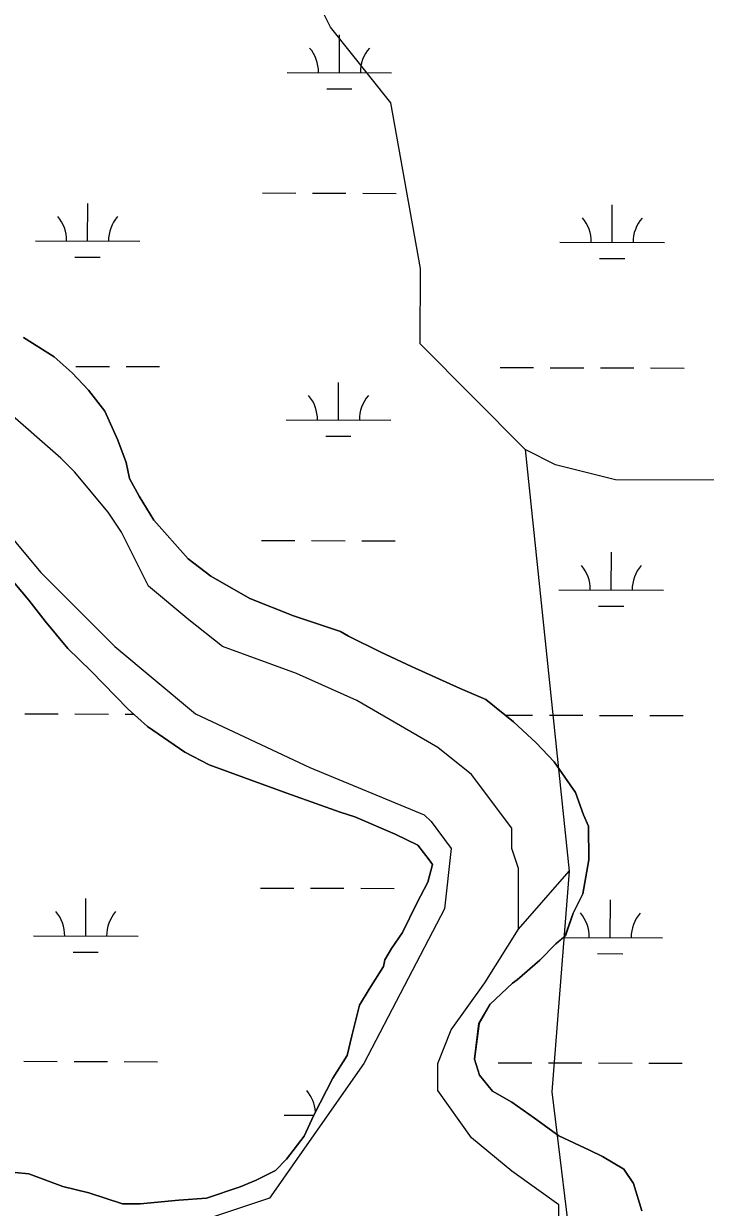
# Model space of a CAD drawing. Extents: x 3161615 to 3199515, y 867541 to 892976.
# Drawn here: x 3170241 to 3170893, y 887990 to 889123 of the extents above; entities that cross this region are included whole.
import ezdxf

# ---------------------------------------------------------------- set-up
doc = ezdxf.new("R2010")
doc.units = 0
for name, color, linetype in [('V-SITE-VEGE', 7, 'Continuous'), ('V-TOPO-SHOR', 7, 'Continuous'), ('V-WETL-SWMP', 7, 'Continuous')]:
    doc.layers.add(name, color=color, linetype=linetype)

msp = doc.modelspace()

# ---------------------------------------------------------------- linework, layer by layer
at = {"layer": 'V-SITE-VEGE'}
for p, q in [((3170240.6, 888822), (3170270, 888803.7)), ((3170270, 888803.7), (3170287.1, 888788.4)), ((3170287.1, 888788.4), (3170302.7, 888771.6)), ((3170302.7, 888771.6), (3170318.3, 888751.7)), ((3170318.3, 888751.7), (3170330.8, 888724)), ((3170330.8, 888724), (3170338.7, 888702.5)), ((3170338.7, 888702.5), (3170341.9, 888687.1)), ((3170341.9, 888687.1), (3170351.3, 888670.2)), ((3170351.3, 888670.2), (3170365.4, 888647.2)), ((3170365.4, 888647.2), (3170398.1, 888610.4)), ((3170398.1, 888610.4), (3170419.8, 888593.6)), ((3170245.7, 888570.6), (3170223.9, 888596.6)), ((3170419.8, 888593.6), (3170457, 888572.3)), ((3170261.3, 888550.7), (3170245.7, 888570.6)), ((3170457, 888572.3), (3170498.8, 888555.7)), ((3170498.8, 888555.7), (3170543.7, 888540.7)), ((3170283.1, 888524.6), (3170261.3, 888550.7)), ((3170543.7, 888540.7), (3170551.4, 888536.1)), ((3170551.4, 888536.1), (3170582.4, 888520.9)), ((3170304.9, 888503.2), (3170283.1, 888524.6)), ((3170582.4, 888520.9), (3170611.8, 888507.3)), ((3170340.7, 888466.5), (3170304.9, 888503.2)), ((3170611.8, 888507.3), (3170658.3, 888486.1)), ((3170658.3, 888486.1), (3170683, 888475.5)), ((3170683, 888475.5), (3170709.4, 888454.1)), ((3170359.3, 888449.7), (3170340.7, 888466.5)), ((3170709.4, 888454.1), (3170731.2, 888434.2)), ((3170395, 888425.3), (3170359.3, 888449.7)), ((3170731.2, 888434.2), (3170748.3, 888415.9)), ((3170418.2, 888413.1), (3170395, 888425.3)), ((3170467.8, 888395), (3170418.2, 888413.1)), ((3170748.3, 888415.9), (3170768.6, 888386.7)), ((3170497.1, 888384.5), (3170467.8, 888395)), ((3170543.6, 888367.9), (3170497.1, 888384.5)), ((3170768.6, 888386.7), (3170776.5, 888365.2)), ((3170557.5, 888363.4), (3170543.6, 888367.9)), ((3170596.2, 888346.7), (3170557.5, 888363.4)), ((3170776.5, 888365.2), (3170781.2, 888354.4)), ((3170781.2, 888354.4), (3170781.5, 888322.1)), ((3170617.9, 888336.1), (3170596.2, 888346.7)), ((3170628.8, 888322.3), (3170617.9, 888336.1)), ((3170627.4, 888300.7), (3170631.9, 888317.7)), ((3170631.9, 888317.7), (3170628.8, 888322.3)), ((3170781.5, 888322.1), (3170775.6, 888289.6)), ((3170616.8, 888280.6), (3170627.4, 888300.7)), ((3170775.6, 888289.6), (3170766.5, 888271)), ((3170603.1, 888252.7), (3170616.8, 888280.6)), ((3170766.5, 888271), (3170759, 888249.4)), ((3170592.5, 888237.2), (3170603.1, 888252.7)), ((3170759, 888249.4), (3170749.8, 888241.6)), ((3170586.4, 888226.3), (3170592.5, 888237.2)), ((3170749.8, 888241.6), (3170734.5, 888226)), ((3170584.9, 888220.2), (3170586.4, 888226.3)), ((3170734.5, 888226), (3170713, 888207.3)), ((3170571.2, 888198.5), (3170584.9, 888220.2)), ((3170708.4, 888204.2), (3170687, 888184)), ((3170713, 888207.3), (3170708.4, 888204.2)), ((3170562.1, 888183), (3170571.2, 888198.5)), ((3170554.6, 888153.6), (3170562.1, 888183)), ((3170687, 888184), (3170676.4, 888165.4)), ((3170676.4, 888165.4), (3170672, 888131.4)), ((3170550.1, 888135), (3170554.6, 888153.6)), ((3170536.4, 888113.3), (3170550.1, 888135)), ((3170672, 888131.4), (3170676.8, 888116)), ((3170518.2, 888077.7), (3170536.4, 888113.3)), ((3170676.8, 888116), (3170689.2, 888100.7)), ((3170689.2, 888100.7), (3170707.8, 888090.1)), ((3170707.8, 888090.1), (3170729.5, 888074.8)), ((3170509.1, 888057.6), (3170518.2, 888077.7)), ((3170729.5, 888074.8), (3170752.8, 888058)), ((3170492.3, 888035.8), (3170509.1, 888057.6)), ((3170752.8, 888058), (3170782.2, 888044.4)), ((3170782.2, 888044.4), (3170794.6, 888038.3)), ((3170481.6, 888024.9), (3170492.3, 888035.8)), ((3170794.6, 888038.3), (3170814.8, 888026.2)), ((3170219.4, 888024.3), (3170245.6, 888021.5)), ((3170245.6, 888021.5), (3170278.1, 888009.4)), ((3170463.2, 888015.5), (3170481.6, 888024.9)), ((3170814.8, 888026.2), (3170824.2, 888012.4)), ((3170278.1, 888009.4), (3170302.9, 888003.4)), ((3170415.5, 887998.2), (3170447.8, 888009.2)), ((3170447.8, 888009.2), (3170463.2, 888015.5)), ((3170824.2, 888012.4), (3170832.1, 887986.2)), ((3170302.9, 888003.4), (3170335.3, 887992.9)), ((3170389.3, 887996.4), (3170415.5, 887998.2)), ((3170335.3, 887992.9), (3170352.3, 887993)), ((3170352.3, 887993), (3170389.3, 887996.4))]:
    msp.add_line(p, q, dxfattribs=at)
at = {"layer": 'V-TOPO-SHOR'}
for points in [[(3170936.8, 888685.5), (3170807.1, 888685.9), (3170749.5, 888700.4), (3170720.7, 888714.9), (3170620.1, 888816.1), (3170620.3, 888888.2), (3170591.9, 889046.8), (3170534.4, 889119.1), (3170505.7, 889176.8), (3170448.2, 889234.6), (3170390.6, 889249.2), (3170333, 889263.8), (3170246.6, 889307.2), (3170145.9, 889365.2), (3170073.9, 889379.8), (3169944.3, 889437.8), (3169814.7, 889481.4), (3169771.4, 889481.5)], [(3169613.2, 888725.8), (3169696.9, 888719.4), (3169748.4, 888738.7), (3169819.2, 888751.6), (3169870.7, 888738.7), (3169896.5, 888713), (3169967.3, 888661.5), (3170038.1, 888642.1), (3170089.6, 888642.1), (3170141.1, 888648.6), (3170212, 888635.7), (3170224.8, 888635.7), (3170257, 888597.1), (3170327.9, 888526.3), (3170405.1, 888461.9), (3170514.6, 888410.4), (3170624, 888365.3), (3170630.5, 888358.8), (3170649.8, 888333.1), (3170643.4, 888275.1), (3170566.1, 888127.1), (3170475.9, 887998.3), (3170379.4, 887966.1)], [(3170752.8, 887953.2), (3170752.8, 887991.8), (3170707.7, 888024), (3170669.1, 888056.2), (3170636.9, 888101.3), (3170636.9, 888127.1), (3170649.8, 888159.3), (3170682, 888204.3), (3170714.2, 888255.8), (3170714.2, 888294.5), (3170714.2, 888313.8), (3170707.7, 888333.1), (3170707.7, 888352.4), (3170669.1, 888403.9), (3170636.9, 888429.7), (3170559.6, 888474.7), (3170501.7, 888500.5), (3170430.9, 888526.3), (3170398.7, 888552), (3170360.1, 888584.2), (3170334.3, 888635.7), (3170321.4, 888655), (3170289.2, 888693.7), (3170276.4, 888706.5), (3170224.8, 888751.6)], [(3170720.7, 888714.9), (3170762.8, 888311.2), (3170746.2, 888100.1), (3170767.4, 887924.7), (3170849.4, 887798.7)], [(3170714.2, 888255.8), (3170762.8, 888311.2)]]:
    msp.add_lwpolyline(points, dxfattribs=at)
at = {"layer": 'V-WETL-SWMP'}
for p, q in [((3170542.8, 889075.7), (3170542.9, 889111.7)), ((3170492.8, 889075.8), (3170592.8, 889075.6)), ((3170530.8, 889060.3), (3170554.8, 889060.2)), ((3170301.9, 888914.5), (3170302, 888950.5)), ((3170469.1, 888960.5), (3170501.1, 888960.4)), ((3170517.1, 888960.3), (3170549.1, 888960.3)), ((3170565.1, 888960.2), (3170597.1, 888960.1)), ((3170803.8, 888913.1), (3170803.9, 888949.1)), ((3170251.9, 888914.7), (3170351.9, 888914.4)), ((3170753.8, 888913.3), (3170853.8, 888913)), ((3170289.8, 888899.1), (3170313.8, 888899)), ((3170791.8, 888897.7), (3170815.8, 888897.7)), ((3170270, 888803.7), (3170240.6, 888822)), ((3170287.1, 888788.4), (3170270, 888803.7)), ((3170290.7, 888794.5), (3170322.7, 888794.4)), ((3170338.7, 888794.3), (3170370.7, 888794.3)), ((3170696.6, 888793.4), (3170728.6, 888793.3)), ((3170744.6, 888793.2), (3170776.6, 888793.1)), ((3170792.6, 888793.1), (3170824.6, 888793)), ((3170840.6, 888793), (3170872.6, 888792.9)), ((3170302.7, 888771.6), (3170287.1, 888788.4)), ((3170318.3, 888751.7), (3170302.7, 888771.6)), ((3170541.9, 888743), (3170542, 888779)), ((3170330.8, 888724), (3170318.3, 888751.7)), ((3170491.9, 888743.2), (3170591.9, 888742.9)), ((3170338.7, 888702.5), (3170330.8, 888724)), ((3170529.8, 888727.6), (3170553.8, 888727.6)), ((3170341.9, 888687.1), (3170338.7, 888702.5)), ((3170351.3, 888670.2), (3170341.9, 888687.1)), ((3170365.4, 888647.2), (3170351.3, 888670.2)), ((3170398.1, 888610.4), (3170365.4, 888647.2)), ((3170468.2, 888627.8), (3170500.2, 888627.7)), ((3170516.2, 888627.7), (3170548.2, 888627.6)), ((3170564.2, 888627.5), (3170596.2, 888627.5)), ((3170419.8, 888593.6), (3170398.1, 888610.4)), ((3170802.9, 888580.5), (3170803, 888616.5)), ((3170223.9, 888596.6), (3170245.7, 888570.6)), ((3170457, 888572.3), (3170419.8, 888593.6)), ((3170752.9, 888580.6), (3170852.9, 888580.3)), ((3170245.7, 888570.6), (3170261.3, 888550.7)), ((3170498.8, 888555.7), (3170457, 888572.3)), ((3170790.8, 888565.1), (3170814.8, 888565)), ((3170543.7, 888540.7), (3170498.8, 888555.7)), ((3170261.3, 888550.7), (3170283.1, 888524.6)), ((3170551.4, 888536.1), (3170543.7, 888540.7)), ((3170582.4, 888520.9), (3170551.4, 888536.1)), ((3170283.1, 888524.6), (3170304.9, 888503.2)), ((3170611.8, 888507.3), (3170582.4, 888520.9)), ((3170304.9, 888503.2), (3170340.7, 888466.5)), ((3170658.3, 888486.1), (3170611.8, 888507.3)), ((3170683, 888475.5), (3170658.3, 888486.1)), ((3170709.4, 888454.1), (3170683, 888475.5)), ((3170340.7, 888466.5), (3170359.3, 888449.7)), ((3170241.8, 888461.9), (3170273.8, 888461.8)), ((3170289.8, 888461.8), (3170321.8, 888461.7)), ((3170337.8, 888461.7), (3170346, 888461.6)), ((3170701.3, 888460.7), (3170727.7, 888460.6)), ((3170731.2, 888434.2), (3170709.4, 888454.1)), ((3170743.7, 888460.5), (3170775.7, 888460.5)), ((3170791.7, 888460.4), (3170823.7, 888460.3)), ((3170839.7, 888460.3), (3170871.7, 888460.2)), ((3170359.3, 888449.7), (3170395, 888425.3)), ((3170748.3, 888415.9), (3170731.2, 888434.2)), ((3170395, 888425.3), (3170418.2, 888413.1)), ((3170418.2, 888413.1), (3170467.8, 888395)), ((3170768.6, 888386.7), (3170748.3, 888415.9)), ((3170467.8, 888395), (3170497.1, 888384.5)), ((3170497.1, 888384.5), (3170543.6, 888367.9)), ((3170776.5, 888365.2), (3170768.6, 888386.7)), ((3170543.6, 888367.9), (3170557.5, 888363.4)), ((3170557.5, 888363.4), (3170596.2, 888346.7)), ((3170781.2, 888354.4), (3170776.5, 888365.2)), ((3170781.5, 888322.1), (3170781.2, 888354.4)), ((3170596.2, 888346.7), (3170617.9, 888336.1)), ((3170617.9, 888336.1), (3170628.8, 888322.3)), ((3170631.9, 888317.7), (3170627.4, 888300.7)), ((3170628.8, 888322.3), (3170631.9, 888317.7)), ((3170775.6, 888289.6), (3170781.5, 888322.1)), ((3170467.2, 888295.1), (3170499.2, 888295)), ((3170515.2, 888295), (3170547.2, 888294.9)), ((3170563.2, 888294.9), (3170595.2, 888294.8)), ((3170627.4, 888300.7), (3170616.8, 888280.6)), ((3170300.1, 888249.2), (3170300.2, 888285.2)), ((3170766.5, 888271), (3170775.6, 888289.6)), ((3170802, 888247.8), (3170802.1, 888283.8)), ((3170616.8, 888280.6), (3170603.1, 888252.7)), ((3170758.9, 888249.4), (3170766.5, 888271)), ((3170250.1, 888249.3), (3170350.1, 888249)), ((3170603.1, 888252.7), (3170592.5, 888237.2)), ((3170749.8, 888241.6), (3170758.9, 888249.4)), ((3170757.2, 888247.9), (3170852, 888247.6)), ((3170592.5, 888237.2), (3170586.4, 888226.3)), ((3170734.5, 888226), (3170749.8, 888241.6)), ((3170288, 888233.8), (3170312, 888233.7)), ((3170586.4, 888226.3), (3170584.9, 888220.2)), ((3170713, 888207.3), (3170734.5, 888226)), ((3170789.9, 888232.4), (3170813.9, 888232.3)), ((3170584.9, 888220.2), (3170571.2, 888198.5)), ((3170687, 888184), (3170708.4, 888204.2)), ((3170708.4, 888204.2), (3170713, 888207.3)), ((3170571.2, 888198.5), (3170562.1, 888183)), ((3170562.1, 888183), (3170554.6, 888153.6)), ((3170676.3, 888165.4), (3170687, 888184)), ((3170672, 888131.4), (3170676.3, 888165.4)), ((3170554.6, 888153.6), (3170550.1, 888135)), ((3170550.1, 888135), (3170536.4, 888113.3)), ((3170240.9, 888129.3), (3170272.9, 888129.2)), ((3170288.9, 888129.1), (3170320.9, 888129)), ((3170336.9, 888129), (3170368.9, 888128.9)), ((3170676.8, 888116), (3170672, 888131.4)), ((3170694.8, 888128), (3170726.8, 888127.9)), ((3170742.8, 888127.9), (3170774.8, 888127.8)), ((3170790.8, 888127.7), (3170822.8, 888127.6)), ((3170838.8, 888127.6), (3170870.8, 888127.5)), ((3170536.4, 888113.3), (3170518.2, 888077.7)), ((3170689.2, 888100.7), (3170676.8, 888116)), ((3170707.8, 888090.1), (3170689.2, 888100.7)), ((3170729.5, 888074.8), (3170707.8, 888090.1)), ((3170490.1, 888077.8), (3170518.2, 888077.7)), ((3170518.2, 888077.7), (3170509.1, 888057.6)), ((3170752.8, 888058), (3170729.5, 888074.8)), ((3170509.1, 888057.6), (3170492.3, 888035.8)), ((3170782.2, 888044.4), (3170752.8, 888058)), ((3170794.6, 888038.3), (3170782.2, 888044.4)), ((3170492.3, 888035.8), (3170481.6, 888024.9)), ((3170814.8, 888026.2), (3170794.6, 888038.3)), ((3170245.6, 888021.5), (3170219.4, 888024.3)), ((3170278.1, 888009.4), (3170245.6, 888021.5)), ((3170481.6, 888024.9), (3170463.2, 888015.5)), ((3170824.2, 888012.4), (3170814.8, 888026.2)), ((3170302.9, 888003.4), (3170278.1, 888009.4)), ((3170447.8, 888009.2), (3170415.5, 887998.2)), ((3170463.2, 888015.5), (3170447.8, 888009.2)), ((3170832.1, 887986.2), (3170824.2, 888012.4)), ((3170335.3, 887992.9), (3170302.9, 888003.4)), ((3170415.5, 887998.2), (3170389.3, 887996.4)), ((3170352.3, 887993), (3170335.3, 887992.9)), ((3170389.3, 887996.4), (3170352.3, 887993))]:
    msp.add_line(p, q, dxfattribs=at)
for centre, start, end in [((3170487.6, 889076.3), 359.0699, 40.6135), ((3170598.1, 889076), 139.0699, 180.6135), ((3170246.6, 888915.1), 359.0699, 40.6135), ((3170357.1, 888914.8), 139.0699, 180.6135), ((3170748.6, 888913.8), 359.0699, 40.6135), ((3170859, 888913.4), 139.0699, 180.6135), ((3170486.6, 888743.7), 359.0699, 40.6135), ((3170597.1, 888743.4), 139.0699, 180.6135), ((3170747.6, 888581.1), 359.0699, 40.6135), ((3170858.1, 888580.8), 139.0699, 180.6135), ((3170244.8, 888249.8), 359.0699, 40.6135), ((3170355.3, 888249.5), 139.0699, 180.6135), ((3170746.7, 888248.4), 359.0699, 40.6135), ((3170857.2, 888248.1), 139.0699, 180.6135), ((3170484.8, 888078.3), 4.5592, 40.6135)]:
    msp.add_arc(centre, 35.2, start, end, dxfattribs=at)

doc.saveas('drawing.dxf')
